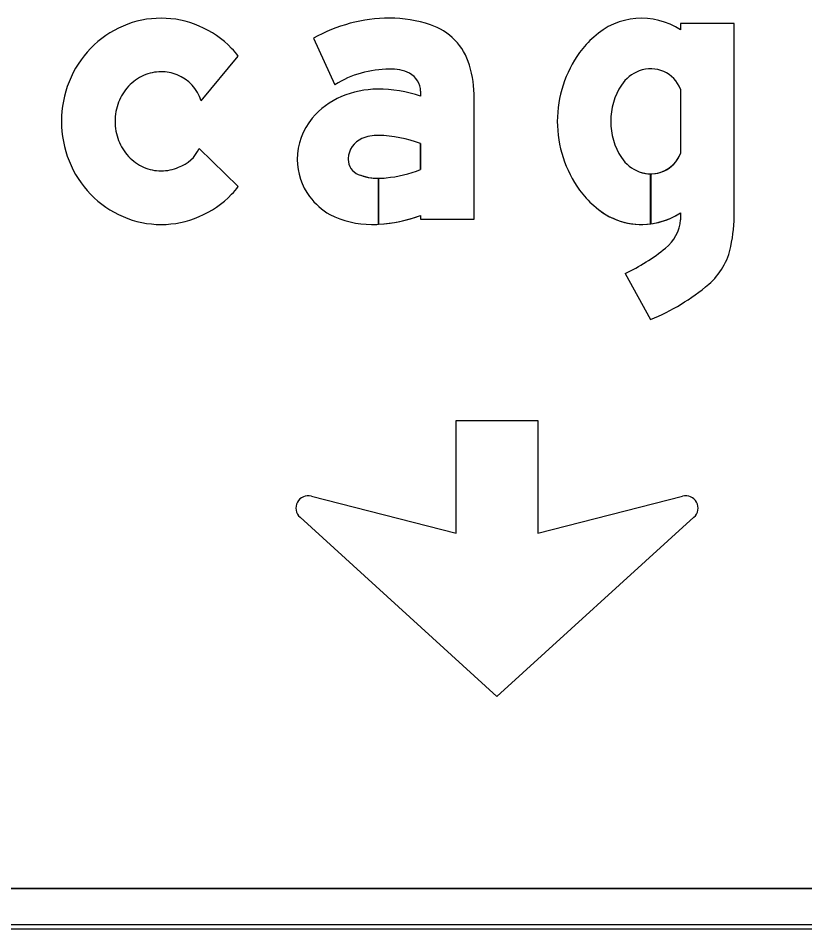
# Model space of a CAD drawing. Extents: x 1806251 to 1809821, y 414895 to 422886.
# Drawn here: x 1809677.3575 to 1809677.7478, y 415171.8406 to 415172.2927 of the extents above; entities that cross this region are included whole.
import ezdxf

# ---------------------------------------------------------------- set-up
doc = ezdxf.new("R2010")
doc.units = 0
for name, color, linetype in [('GSBWFILL', 7, 'Continuous'), ('GSCOLORFILL', 7, 'Continuous'), ('GSOUTLINE', 7, 'Continuous')]:
    doc.layers.add(name, color=color, linetype=linetype)

msp = doc.modelspace()

# ---------------------------------------------------------------- linework, layer by layer
at = {"layer": 'GSBWFILL'}
for p, q in [((1809677.4482774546, 415172.25162136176), (1809677.4667478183, 415172.27391748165)), ((1809677.6861978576, 415172.25744476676), (1809677.6861978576, 415172.22556599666)), ((1809677.4667478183, 415172.20909328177), (1809677.44735377, 415172.2280683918)), ((1809677.6713417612, 415172.1905836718), (1809677.6713417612, 415172.21543738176)), ((1809677.6713484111, 415172.21543738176), (1809677.6713484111, 415172.19058433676)), ((1809677.6861978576, 415172.19612910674), (1809677.6861978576, 415172.1925640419)), ((1809677.658658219, 415172.1659573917), (1809677.671254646, 415172.1430853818)), ((1809678.225092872, 415171.8605728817), (1809676.965292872, 415171.8605728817)), ((1809676.965292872, 415171.8405728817), (1809678.225092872, 415171.8405728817))]:
    msp.add_line(p, q, dxfattribs=at)
for points in [[(1809677.7127978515, 415172.1962554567), (1809677.7127978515, 415172.2900503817), (1809677.6861978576, 415172.2900503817), (1809677.6861978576, 415172.2868816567)], [(1809677.5040102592, 415172.2827195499), (1809677.5146887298, 415172.25966909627)], [(1809677.5571878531, 415172.25642820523), (1809677.5571878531, 415172.25397792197)], [(1809677.5571878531, 415172.1948223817), (1809677.5571878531, 415172.19296038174), (1809677.583787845, 415172.19296038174), (1809677.583787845, 415172.2529727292)], [(1809677.5571878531, 415172.2304316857), (1809677.5571878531, 415172.21750950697)], [(1809677.5362432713, 415172.19038647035), (1809677.5362432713, 415172.213206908)], [(1809677.5362499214, 415172.21320690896), (1809677.5362499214, 415172.1903868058)], [(1809677.5030039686, 415172.05539475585), (1809677.5748484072, 415172.0369382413), (1809677.5748484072, 415172.0928865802), (1809677.615337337, 415172.0928865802), (1809677.615337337, 415172.0369382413), (1809677.6871817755, 415172.05539475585)], [(1809677.6928372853, 415172.0449159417), (1809677.595092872, 415171.95596038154), (1809677.4973484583, 415172.0449159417)]]:
    msp.add_lwpolyline(points, dxfattribs=at)
for centre, radius, start, end in [((1809677.4284427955, 415172.24486745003), 0.04784290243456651, 90, 113.20470833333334), ((1809677.4284427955, 415172.24486745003), 0.047842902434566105, 66.79529166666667, 90), ((1809677.5417398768, 415172.21647340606), 0.07623695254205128, 90.00000000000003, 119.66311289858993), ((1809677.5417398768, 415172.2276068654), 0.06510349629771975, 71.83404753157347, 90.00000000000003), ((1809677.6669111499, 415172.25788800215), 0.03482237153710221, 56.36779166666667, 133.06367222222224), ((1809677.429142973, 415172.24323418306), 0.049619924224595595, 113.20470833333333, 135.9844527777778), ((1809677.427742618, 415172.24323418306), 0.049619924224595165, 44.015547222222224, 66.79529166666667), ((1809677.5527074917, 415172.261031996), 0.02992499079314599, 16.316481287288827, 71.83404753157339), ((1809677.670434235, 415172.2512248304), 0.042142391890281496, 130.37652500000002, 144.5892166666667), ((1809677.430229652, 415172.2421842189), 0.051130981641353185, 135.9844527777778, 158.18779166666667), ((1809677.426655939, 415172.2421842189), 0.05113098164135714, 38.362347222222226, 44.015550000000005), ((1809677.6831934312, 415172.2415053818), 0.058175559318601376, 144.0687888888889, 180), ((1809677.5251763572, 415172.2529727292), 0.05861148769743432, 6.466654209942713e-14, 16.316481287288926), ((1809677.42915556, 415172.24320337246), 0.02305859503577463, 114.01492222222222, 137.0867861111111), ((1809677.4284427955, 415172.24480314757), 0.021307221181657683, 90, 114.01492222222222), ((1809677.4284427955, 415172.24480314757), 0.021307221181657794, 68.21394722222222, 90), ((1809677.428999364, 415172.2458581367), 0.02012140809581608, 16.64454444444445, 68.57064444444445), ((1809677.5417398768, 415172.21647340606), 0.050966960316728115, 90, 122.05671704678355), ((1809677.5426916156, 415172.2473127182), 0.020150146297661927, 63.618787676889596, 92.70722210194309), ((1809677.5472128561, 415172.25642820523), 0.009974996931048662, 359.99999999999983, 63.618787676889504), ((1809677.6722889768, 415172.24912757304), 0.018619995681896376, 110.86757222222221, 146.14649722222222), ((1809677.6713414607, 415172.2516130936), 0.01595999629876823, 21.431955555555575, 110.86757222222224), ((1809677.4319258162, 415172.2415053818), 0.052957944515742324, 158.18779166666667, 180), ((1809677.430264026, 415172.24217284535), 0.02457209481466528, 137.08678611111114, 158.93885000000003), ((1809677.68233635, 415172.2423878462), 0.03071849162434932, 146.14649722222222, 181.6461888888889), ((1809677.5358543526, 415172.21184853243), 0.04560844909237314, 90.00000000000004, 113.17684372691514), ((1809677.5358543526, 415172.1903094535), 0.06714752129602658, 71.47545297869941, 89.99999999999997), ((1809677.4319972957, 415172.2415053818), 0.026429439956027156, 158.93885, 180), ((1809677.532731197, 415172.2186370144), 0.0381391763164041, 112.87735526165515, 140.18708433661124), ((1809677.4319258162, 415172.2415053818), 0.05295794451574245, 180, 201.81220833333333), ((1809677.4319972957, 415172.2415053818), 0.026429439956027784, 180, 201.06115), ((1809677.5280405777, 415172.2225468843), 0.03203270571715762, 140.1870843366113, 180), ((1809677.6831934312, 415172.2415053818), 0.058175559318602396, 180, 215.9312111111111), ((1809677.68233635, 415172.2406229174), 0.030718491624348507, 178.3538111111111, 213.85350277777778), ((1809677.430264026, 415172.24083791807), 0.024572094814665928, 201.06115000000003, 222.91321388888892), ((1809677.5325834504, 415172.2225763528), 0.011304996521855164, 113.40800742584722, 177.70753882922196), ((1809677.5357332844, 415172.21530030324), 0.01923357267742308, 88.64034159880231, 113.40800742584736), ((1809677.5343352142, 415172.1691615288), 0.06539321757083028, 69.54540610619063, 88.37496283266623), ((1809677.4312297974, 415172.23549130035), 0.017750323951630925, 289.3607416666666, 335.28027777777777), ((1809677.42915556, 415172.23980739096), 0.02305859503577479, 222.91321388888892, 245.9850777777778), ((1809677.5333195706, 415172.2225468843), 0.012041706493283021, 177.70753882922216, 180.00000000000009), ((1809677.6722889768, 415172.2338831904), 0.018619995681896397, 213.8535027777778, 249.13242777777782), ((1809677.6713414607, 415172.2313976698), 0.015959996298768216, 270.02387500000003, 338.56804444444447), ((1809677.430229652, 415172.2408265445), 0.0511309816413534, 201.81220833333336, 224.01554722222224), ((1809677.4284427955, 415172.23820761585), 0.021307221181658, 245.98507777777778, 270), ((1809677.4284427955, 415172.23820761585), 0.021307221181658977, 270, 294.01492222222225), ((1809677.5266247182, 415172.2225468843), 0.030616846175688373, 180, 216.84941848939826), ((1809677.5292578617, 415172.2225468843), 0.007979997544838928, 179.9999999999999, 247.96602180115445), ((1809677.5362432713, 415172.2398069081), 0.026599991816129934, 247.96602180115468, 270), ((1809677.534692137, 415172.2747218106), 0.06147603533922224, 274.9829864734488, 291.464617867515), ((1809677.6713414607, 415172.2313976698), 0.01595999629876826, 249.13242777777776, 270), ((1809677.5362432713, 415172.2398069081), 0.02659999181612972, 270.0143239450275, 278.1885558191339), ((1809677.429142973, 415172.23977658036), 0.04961992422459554, 224.01554722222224, 246.79529166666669), ((1809677.427742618, 415172.23977658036), 0.04961992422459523, 293.2047083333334, 315.98445277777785), ((1809677.426655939, 415172.2408265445), 0.05113098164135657, 315.9844527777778, 321.63765555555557), ((1809677.670434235, 415172.231785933), 0.04214239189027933, 215.41078333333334, 229.623475), ((1809677.5293417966, 415172.22458317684), 0.03401228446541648, 216.84941848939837, 239.60641817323), ((1809677.6669111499, 415172.2251227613), 0.03482237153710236, 226.9363277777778, 277.30932222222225), ((1809677.6669111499, 415172.2251227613), 0.034822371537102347, 277.32035277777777, 303.6322083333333), ((1809677.6263478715, 415172.19625527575), 0.0864499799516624, 348.7704611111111, 0), ((1809677.4284427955, 415172.23814331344), 0.04784290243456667, 246.7952916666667, 270.00000000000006), ((1809677.4284427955, 415172.23814331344), 0.04784290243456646, 270, 293.2047083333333), ((1809677.532825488, 415172.23606570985), 0.04576531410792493, 243.11971868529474, 269.9999999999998), ((1809677.532825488, 415172.25818778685), 0.06788738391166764, 272.89138971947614, 291.03047125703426), ((1809677.665965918, 415172.1943610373), 0.020311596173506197, 308.93098888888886, 354.9240361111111), ((1809677.532825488, 415172.25818778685), 0.06788738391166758, 269.99999999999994, 272.885770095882), ((1809677.6158945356, 415172.25634656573), 0.09999438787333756, 295.3190083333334, 308.9309888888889), ((1809677.6785293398, 415172.1858951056), 0.03324999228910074, 310.5040111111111, 348.7704611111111), ((1809677.6318279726, 415172.2405676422), 0.1051534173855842, 292.0208083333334, 310.50401111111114), ((1809677.5014775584, 415172.04945300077), 0.006134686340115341, 75.59251979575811, 227.69521090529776), ((1809677.6887081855, 415172.04945300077), 0.006134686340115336, 312.3047890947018, 104.40748020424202)]:
    msp.add_arc(centre, radius, start, end, dxfattribs=at)
at = {"layer": 'GSCOLORFILL'}
for p, q in [((1809677.4482774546, 415172.25162136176), (1809677.4667478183, 415172.27391748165)), ((1809677.6861978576, 415172.25744476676), (1809677.6861978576, 415172.22556599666)), ((1809677.4667478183, 415172.20909328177), (1809677.44735377, 415172.2280683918)), ((1809677.6713417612, 415172.1905836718), (1809677.6713417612, 415172.21543738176)), ((1809677.6713484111, 415172.21543738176), (1809677.6713484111, 415172.19058433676)), ((1809677.6861978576, 415172.19612910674), (1809677.6861978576, 415172.1925640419)), ((1809677.658658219, 415172.1659573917), (1809677.671254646, 415172.1430853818)), ((1809678.225092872, 415171.8605728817), (1809676.965292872, 415171.8605728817)), ((1809676.965092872, 415171.8405728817), (1809678.225092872, 415171.8405728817)), ((1809678.225092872, 415171.8425728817), (1809676.965112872, 415171.8425728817)), ((1809676.965112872, 415171.8405728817), (1809678.225092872, 415171.8405728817)), ((1809676.965292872, 415171.8405728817), (1809678.225092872, 415171.8405728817))]:
    msp.add_line(p, q, dxfattribs=at)
for points in [[(1809677.7127978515, 415172.1962554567), (1809677.7127978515, 415172.2900503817), (1809677.6861978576, 415172.2900503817), (1809677.6861978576, 415172.2868816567)], [(1809677.5040102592, 415172.2827195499), (1809677.5146887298, 415172.25966909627)], [(1809677.5571878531, 415172.25642820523), (1809677.5571878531, 415172.25397792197)], [(1809677.5571878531, 415172.1948223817), (1809677.5571878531, 415172.19296038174), (1809677.583787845, 415172.19296038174), (1809677.583787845, 415172.2529727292)], [(1809677.5571878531, 415172.2304316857), (1809677.5571878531, 415172.21750950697)], [(1809677.5362432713, 415172.19038647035), (1809677.5362432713, 415172.213206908)], [(1809677.5362499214, 415172.21320690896), (1809677.5362499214, 415172.1903868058)], [(1809677.5030039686, 415172.05539475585), (1809677.5748484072, 415172.0369382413), (1809677.5748484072, 415172.0928865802), (1809677.615337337, 415172.0928865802), (1809677.615337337, 415172.0369382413), (1809677.6871817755, 415172.05539475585)], [(1809677.6928372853, 415172.0449159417), (1809677.595092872, 415171.95596038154), (1809677.4973484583, 415172.0449159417)]]:
    msp.add_lwpolyline(points, dxfattribs=at)
for centre, radius, start, end in [((1809677.4284427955, 415172.24486745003), 0.04784290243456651, 90, 113.20470833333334), ((1809677.4284427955, 415172.24486745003), 0.047842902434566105, 66.79529166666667, 90), ((1809677.5417398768, 415172.21647340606), 0.07623695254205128, 90.00000000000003, 119.66311289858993), ((1809677.5417398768, 415172.2276068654), 0.06510349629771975, 71.83404753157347, 90.00000000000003), ((1809677.6669111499, 415172.25788800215), 0.03482237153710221, 56.36779166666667, 133.06367222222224), ((1809677.429142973, 415172.24323418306), 0.049619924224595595, 113.20470833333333, 135.9844527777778), ((1809677.427742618, 415172.24323418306), 0.049619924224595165, 44.015547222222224, 66.79529166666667), ((1809677.5527074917, 415172.261031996), 0.02992499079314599, 16.316481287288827, 71.83404753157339), ((1809677.670434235, 415172.2512248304), 0.042142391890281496, 130.37652500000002, 144.5892166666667), ((1809677.430229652, 415172.2421842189), 0.051130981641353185, 135.9844527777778, 158.18779166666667), ((1809677.426655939, 415172.2421842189), 0.05113098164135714, 38.362347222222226, 44.015550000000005), ((1809677.6831934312, 415172.2415053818), 0.058175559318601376, 144.0687888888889, 180), ((1809677.5251763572, 415172.2529727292), 0.05861148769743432, 6.466654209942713e-14, 16.316481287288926), ((1809677.42915556, 415172.24320337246), 0.02305859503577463, 114.01492222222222, 137.0867861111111), ((1809677.4284427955, 415172.24480314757), 0.021307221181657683, 90, 114.01492222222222), ((1809677.4284427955, 415172.24480314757), 0.021307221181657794, 68.21394722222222, 90), ((1809677.428999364, 415172.2458581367), 0.02012140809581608, 16.64454444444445, 68.57064444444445), ((1809677.5417398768, 415172.21647340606), 0.050966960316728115, 90, 122.05671704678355), ((1809677.5426916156, 415172.2473127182), 0.020150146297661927, 63.618787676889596, 92.70722210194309), ((1809677.5472128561, 415172.25642820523), 0.009974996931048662, 359.99999999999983, 63.618787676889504), ((1809677.6722889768, 415172.24912757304), 0.018619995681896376, 110.86757222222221, 146.14649722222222), ((1809677.6713414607, 415172.2516130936), 0.01595999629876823, 21.431955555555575, 110.86757222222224), ((1809677.4319258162, 415172.2415053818), 0.052957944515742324, 158.18779166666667, 180), ((1809677.430264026, 415172.24217284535), 0.02457209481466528, 137.08678611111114, 158.93885000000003), ((1809677.68233635, 415172.2423878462), 0.03071849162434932, 146.14649722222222, 181.6461888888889), ((1809677.5358543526, 415172.21184853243), 0.04560844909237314, 90.00000000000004, 113.17684372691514), ((1809677.5358543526, 415172.1903094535), 0.06714752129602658, 71.47545297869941, 89.99999999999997), ((1809677.4319972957, 415172.2415053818), 0.026429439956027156, 158.93885, 180), ((1809677.532731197, 415172.2186370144), 0.0381391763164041, 112.87735526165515, 140.18708433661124), ((1809677.4319258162, 415172.2415053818), 0.05295794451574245, 180, 201.81220833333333), ((1809677.4319972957, 415172.2415053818), 0.026429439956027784, 180, 201.06115), ((1809677.5280405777, 415172.2225468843), 0.03203270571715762, 140.1870843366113, 180), ((1809677.6831934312, 415172.2415053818), 0.058175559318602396, 180, 215.9312111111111), ((1809677.68233635, 415172.2406229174), 0.030718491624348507, 178.3538111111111, 213.85350277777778), ((1809677.430264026, 415172.24083791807), 0.024572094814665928, 201.06115000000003, 222.91321388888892), ((1809677.5325834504, 415172.2225763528), 0.011304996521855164, 113.40800742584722, 177.70753882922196), ((1809677.5357332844, 415172.21530030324), 0.01923357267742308, 88.64034159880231, 113.40800742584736), ((1809677.5343352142, 415172.1691615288), 0.06539321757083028, 69.54540610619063, 88.37496283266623), ((1809677.4312297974, 415172.23549130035), 0.017750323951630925, 289.3607416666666, 335.28027777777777), ((1809677.42915556, 415172.23980739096), 0.02305859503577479, 222.91321388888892, 245.9850777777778), ((1809677.5333195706, 415172.2225468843), 0.012041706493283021, 177.70753882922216, 180.00000000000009), ((1809677.6722889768, 415172.2338831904), 0.018619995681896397, 213.8535027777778, 249.13242777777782), ((1809677.6713414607, 415172.2313976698), 0.015959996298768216, 270.02387500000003, 338.56804444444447), ((1809677.430229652, 415172.2408265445), 0.0511309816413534, 201.81220833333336, 224.01554722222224), ((1809677.4284427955, 415172.23820761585), 0.021307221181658, 245.98507777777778, 270), ((1809677.4284427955, 415172.23820761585), 0.021307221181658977, 270, 294.01492222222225), ((1809677.5266247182, 415172.2225468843), 0.030616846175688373, 180, 216.84941848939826), ((1809677.5292578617, 415172.2225468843), 0.007979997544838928, 179.9999999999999, 247.96602180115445), ((1809677.5362432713, 415172.2398069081), 0.026599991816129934, 247.96602180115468, 270), ((1809677.534692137, 415172.2747218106), 0.06147603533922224, 274.9829864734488, 291.464617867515), ((1809677.6713414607, 415172.2313976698), 0.01595999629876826, 249.13242777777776, 270), ((1809677.5362432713, 415172.2398069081), 0.02659999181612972, 270.0143239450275, 278.1885558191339), ((1809677.429142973, 415172.23977658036), 0.04961992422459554, 224.01554722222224, 246.79529166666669), ((1809677.427742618, 415172.23977658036), 0.04961992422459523, 293.2047083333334, 315.98445277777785), ((1809677.426655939, 415172.2408265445), 0.05113098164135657, 315.9844527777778, 321.63765555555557), ((1809677.670434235, 415172.231785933), 0.04214239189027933, 215.41078333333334, 229.623475), ((1809677.5293417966, 415172.22458317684), 0.03401228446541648, 216.84941848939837, 239.60641817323), ((1809677.6669111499, 415172.2251227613), 0.03482237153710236, 226.9363277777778, 277.30932222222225), ((1809677.6669111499, 415172.2251227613), 0.034822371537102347, 277.32035277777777, 303.6322083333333), ((1809677.6263478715, 415172.19625527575), 0.0864499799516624, 348.7704611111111, 0), ((1809677.4284427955, 415172.23814331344), 0.04784290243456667, 246.7952916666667, 270.00000000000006), ((1809677.4284427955, 415172.23814331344), 0.04784290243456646, 270, 293.2047083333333), ((1809677.532825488, 415172.23606570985), 0.04576531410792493, 243.11971868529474, 269.9999999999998), ((1809677.532825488, 415172.25818778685), 0.06788738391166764, 272.89138971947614, 291.03047125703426), ((1809677.665965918, 415172.1943610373), 0.020311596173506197, 308.93098888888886, 354.9240361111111), ((1809677.532825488, 415172.25818778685), 0.06788738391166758, 269.99999999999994, 272.885770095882), ((1809677.6158945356, 415172.25634656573), 0.09999438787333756, 295.3190083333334, 308.9309888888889), ((1809677.6785293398, 415172.1858951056), 0.03324999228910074, 310.5040111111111, 348.7704611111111), ((1809677.6318279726, 415172.2405676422), 0.1051534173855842, 292.0208083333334, 310.50401111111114), ((1809677.5014775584, 415172.04945300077), 0.006134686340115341, 75.59251979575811, 227.69521090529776), ((1809677.6887081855, 415172.04945300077), 0.006134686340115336, 312.3047890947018, 104.40748020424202)]:
    msp.add_arc(centre, radius, start, end, dxfattribs=at)
at = {"layer": 'GSOUTLINE'}
for p, q in [((1809677.4482774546, 415172.25162136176), (1809677.4667478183, 415172.27391748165)), ((1809677.6861978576, 415172.25744476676), (1809677.6861978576, 415172.22556599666)), ((1809677.4667478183, 415172.20909328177), (1809677.44735377, 415172.2280683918)), ((1809677.6861978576, 415172.19612910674), (1809677.6861978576, 415172.1925640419)), ((1809677.658658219, 415172.1659573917), (1809677.671254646, 415172.1430853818)), ((1809676.965092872, 415171.8605728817), (1809678.225092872, 415171.8605728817)), ((1809676.965092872, 415171.8405728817), (1809678.225092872, 415171.8405728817))]:
    msp.add_line(p, q, dxfattribs=at)
for points in [[(1809677.7127978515, 415172.1962554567), (1809677.7127978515, 415172.2900503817), (1809677.6861978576, 415172.2900503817), (1809677.6861978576, 415172.2868816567)], [(1809677.5040102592, 415172.2827195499), (1809677.5146887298, 415172.25966909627)], [(1809677.5571878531, 415172.25642820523), (1809677.5571878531, 415172.25397792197)], [(1809677.5571878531, 415172.1948223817), (1809677.5571878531, 415172.19296038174), (1809677.583787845, 415172.19296038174), (1809677.583787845, 415172.2529727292)], [(1809677.5571878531, 415172.21750950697), (1809677.5571878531, 415172.2304316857)], [(1809677.5030039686, 415172.05539475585), (1809677.5748484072, 415172.0369382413), (1809677.5748484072, 415172.0928865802), (1809677.615337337, 415172.0928865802), (1809677.615337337, 415172.0369382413), (1809677.6871817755, 415172.05539475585)], [(1809677.6928372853, 415172.0449159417), (1809677.595092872, 415171.95596038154), (1809677.4973484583, 415172.0449159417)]]:
    msp.add_lwpolyline(points, dxfattribs=at)
for centre, radius, start, end in [((1809677.4284427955, 415172.24486745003), 0.047842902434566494, 90, 113.20470833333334), ((1809677.4284427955, 415172.24486745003), 0.04784290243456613, 66.79529166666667, 90), ((1809677.5417398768, 415172.21647340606), 0.0762369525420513, 89.99999999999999, 119.66311289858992), ((1809677.5417398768, 415172.2276068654), 0.06510349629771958, 71.83404753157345, 90), ((1809677.6669111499, 415172.25788800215), 0.03482237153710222, 56.36779166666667, 133.06367222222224), ((1809677.429142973, 415172.24323418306), 0.04961992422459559, 113.20470833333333, 135.9844527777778), ((1809677.427742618, 415172.24323418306), 0.049619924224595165, 44.015547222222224, 66.79529166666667), ((1809677.5527074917, 415172.261031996), 0.029924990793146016, 16.316481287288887, 71.83404753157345), ((1809677.670434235, 415172.2512248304), 0.042142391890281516, 130.37652500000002, 144.5892166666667), ((1809677.430229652, 415172.2421842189), 0.05113098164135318, 135.9844527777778, 158.18779166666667), ((1809677.426655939, 415172.2421842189), 0.05113098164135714, 38.362347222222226, 44.015550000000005), ((1809677.6831934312, 415172.2415053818), 0.058175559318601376, 144.0687888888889, 180), ((1809677.5251763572, 415172.2529727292), 0.058611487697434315, 0, 16.316481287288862), ((1809677.42915556, 415172.24320337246), 0.02305859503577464, 114.01492222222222, 137.0867861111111), ((1809677.4284427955, 415172.24480314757), 0.021307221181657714, 90, 114.01492222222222), ((1809677.4284427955, 415172.24480314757), 0.021307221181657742, 68.21394722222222, 90), ((1809677.428999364, 415172.2458581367), 0.02012140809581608, 16.64454444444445, 68.57064444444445), ((1809677.5417398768, 415172.21647340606), 0.050966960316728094, 90, 122.05671704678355), ((1809677.5426916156, 415172.2473127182), 0.02015014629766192, 63.61878767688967, 92.70722210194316), ((1809677.5472128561, 415172.25642820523), 0.009974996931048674, 359.9999999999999, 63.6187876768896), ((1809677.6722889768, 415172.24912757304), 0.018619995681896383, 110.86757222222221, 146.14649722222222), ((1809677.6713414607, 415172.2516130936), 0.01595999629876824, 21.431955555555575, 110.86757222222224), ((1809677.4319258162, 415172.2415053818), 0.05295794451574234, 158.18779166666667, 180), ((1809677.430264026, 415172.24217284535), 0.02457209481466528, 137.08678611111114, 158.93885000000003), ((1809677.68233635, 415172.2423878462), 0.030718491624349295, 146.14649722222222, 181.6461888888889), ((1809677.5358543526, 415172.21184853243), 0.045608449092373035, 90.00000000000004, 113.17684372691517), ((1809677.5358543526, 415172.1903094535), 0.06714752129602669, 71.47545297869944, 90.00000000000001), ((1809677.4319972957, 415172.2415053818), 0.026429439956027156, 158.93885, 180), ((1809677.532731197, 415172.2186370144), 0.03813917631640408, 112.87735526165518, 140.18708433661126), ((1809677.4319258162, 415172.2415053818), 0.05295794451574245, 180, 201.81220833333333), ((1809677.4319972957, 415172.2415053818), 0.026429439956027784, 180, 201.06115), ((1809677.5280405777, 415172.2225468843), 0.032032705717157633, 140.18708433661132, 180.00000000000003), ((1809677.6831934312, 415172.2415053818), 0.05817555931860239, 180, 215.9312111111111), ((1809677.68233635, 415172.2406229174), 0.030718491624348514, 178.3538111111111, 213.85350277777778), ((1809677.430264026, 415172.24083791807), 0.024572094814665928, 201.06115000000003, 222.91321388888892), ((1809677.5325834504, 415172.2225763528), 0.01130499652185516, 113.40800742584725, 177.70753882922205), ((1809677.5357332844, 415172.21530030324), 0.019233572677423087, 88.64753088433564, 113.40800742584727), ((1809677.5361637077, 415172.2335313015), 0.000997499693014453, 88.37288798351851, 88.64753088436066), ((1809677.5343352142, 415172.1691615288), 0.06539321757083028, 69.54540610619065, 88.37288798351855), ((1809677.4312297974, 415172.23549130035), 0.017750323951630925, 289.3607416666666, 335.28027777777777), ((1809677.42915556, 415172.23980739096), 0.023058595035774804, 222.91321388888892, 245.9850777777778), ((1809677.5333195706, 415172.2225468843), 0.012041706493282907, 177.70753882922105, 179.99999999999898), ((1809677.6722889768, 415172.2338831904), 0.018619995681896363, 213.8535027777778, 249.13242777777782), ((1809677.6713414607, 415172.2313976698), 0.015959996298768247, 249.13242777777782, 338.56804444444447), ((1809677.430229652, 415172.2408265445), 0.051130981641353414, 201.81220833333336, 224.01554722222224), ((1809677.4284427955, 415172.23820761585), 0.021307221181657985, 245.98507777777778, 270), ((1809677.4284427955, 415172.23820761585), 0.021307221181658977, 270, 294.01492222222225), ((1809677.5266247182, 415172.2225468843), 0.03061684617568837, 180, 216.8494184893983), ((1809677.5292578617, 415172.2225468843), 0.007979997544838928, 179.99999999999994, 247.96602180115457), ((1809677.5362432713, 415172.2398069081), 0.026599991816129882, 247.96602180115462, 278.18855581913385), ((1809677.534692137, 415172.2747218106), 0.06147603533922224, 274.9829864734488, 291.464617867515), ((1809677.429142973, 415172.23977658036), 0.049619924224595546, 224.01554722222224, 246.79529166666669), ((1809677.427742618, 415172.23977658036), 0.04961992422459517, 293.2047083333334, 315.98445277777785), ((1809677.426655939, 415172.2408265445), 0.05113098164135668, 315.9844527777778, 321.63765555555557), ((1809677.670434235, 415172.231785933), 0.04214239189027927, 215.41078333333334, 229.623475), ((1809677.5293417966, 415172.22458317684), 0.034012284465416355, 216.84941848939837, 239.60641817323), ((1809677.6669111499, 415172.2251227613), 0.03482237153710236, 226.9363277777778, 303.6322083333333), ((1809677.6263478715, 415172.19625527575), 0.08644997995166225, 348.7704611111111, 0), ((1809677.4284427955, 415172.23814331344), 0.047842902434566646, 246.7952916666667, 270.00000000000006), ((1809677.4284427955, 415172.23814331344), 0.04784290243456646, 270, 293.2047083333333), ((1809677.532825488, 415172.23606570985), 0.045765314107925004, 243.11971868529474, 269.9999999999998), ((1809677.532825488, 415172.25818778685), 0.06788738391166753, 270, 291.0304712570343), ((1809677.665965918, 415172.1943610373), 0.020311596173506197, 308.93098888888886, 354.9240361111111), ((1809677.6158945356, 415172.25634656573), 0.09999438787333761, 295.3190083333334, 308.9309888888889), ((1809677.6785293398, 415172.1858951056), 0.03324999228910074, 310.5040111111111, 348.7704611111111), ((1809677.6318279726, 415172.2405676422), 0.10515341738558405, 292.0208083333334, 310.50401111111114), ((1809677.5014775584, 415172.04945300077), 0.006134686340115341, 75.59251979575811, 227.69521090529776), ((1809677.6887081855, 415172.04945300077), 0.006134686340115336, 312.3047890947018, 104.40748020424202)]:
    msp.add_arc(centre, radius, start, end, dxfattribs=at)

doc.saveas('drawing.dxf')
